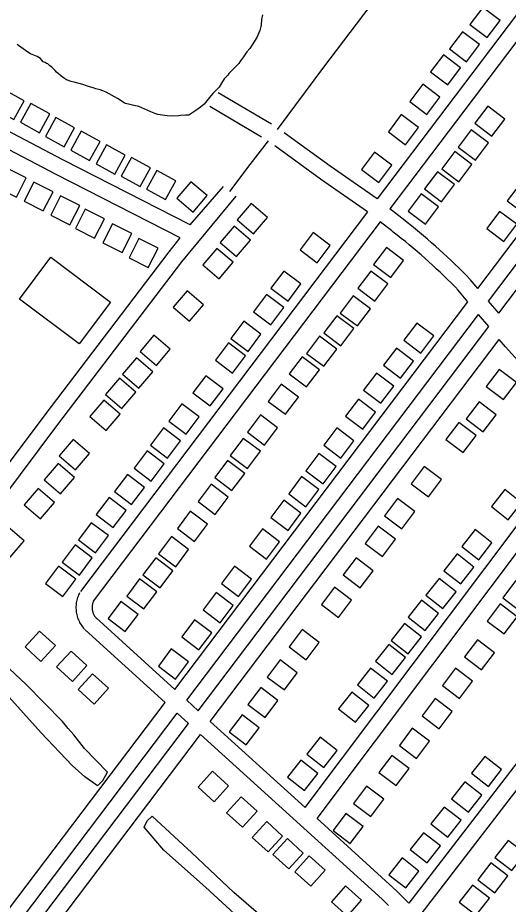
# Model space of a CAD drawing. Extents: x 3704301 to 3742427, y 506229 to 532009.
# Drawn here: x 3727752 to 3728665, y 524804 to 526453 of the extents above; entities that cross this region are included whole.
import ezdxf

# ---------------------------------------------------------------- set-up
doc = ezdxf.new("R2010")
doc.units = 0
for name, color, linetype in [('V-BLDG-OTLN', 7, 'Continuous'), ('V-ROAD-CNTR', 7, 'Continuous'), ('V-SITE-VEGE', 7, 'Continuous'), ('V-TOPO-SHOR', 7, 'Continuous')]:
    doc.layers.add(name, color=color, linetype=linetype)

msp = doc.modelspace()

# ---------------------------------------------------------------- linework, layer by layer
at = {"layer": 'V-BLDG-OTLN'}
for points in [[(3728625.3, 526416.4), (3728649.4, 526448.3), (3728617.5, 526472.4), (3728593.4, 526440.5)], [(3728587.2, 526371.2), (3728611.4, 526403.1), (3728579.5, 526427.2), (3728555.3, 526395.3)], [(3728552, 526328.1), (3728576.1, 526360), (3728544.2, 526384.1), (3728520.1, 526352.2)], [(3728513.4, 526273.3), (3728537.5, 526305.2), (3728505.6, 526329.4), (3728481.5, 526297.5)], [(3727709.6, 526283), (3727744.6, 526263.7), (3727763.9, 526298.8), (3727728.9, 526318)], [(3727757.1, 526258.6), (3727792.2, 526239.3), (3727811.4, 526274.3), (3727776.4, 526293.6)], [(3728626.5, 526288.6), (3728602.4, 526256.7), (3728634.3, 526232.6), (3728658.4, 526264.5)], [(3728473.5, 526216.9), (3728497.6, 526248.8), (3728465.7, 526273), (3728441.6, 526241.1)], [(3727803.5, 526232.4), (3727838.5, 526213.1), (3727857.8, 526248.2), (3727822.7, 526267.5)], [(3727850.8, 526206.9), (3727885.8, 526187.6), (3727905.1, 526222.7), (3727870, 526241.9)], [(3728595.8, 526244.3), (3728571.6, 526212.4), (3728603.5, 526188.3), (3728627.7, 526220.2)], [(3727897.7, 526181.5), (3727932.7, 526162.2), (3727952, 526197.3), (3727917, 526216.5)], [(3727944.6, 526158.2), (3727979.7, 526138.9), (3727998.9, 526174), (3727963.9, 526193.3)], [(3728423.7, 526146.8), (3728447.8, 526178.7), (3728415.9, 526202.9), (3728391.8, 526171)], [(3728565.1, 526204.2), (3728541, 526172.2), (3728572.9, 526148.1), (3728597, 526180)], [(3727767.6, 526155.2), (3727731.9, 526173.3), (3727713.8, 526137.6), (3727749.5, 526119.5)], [(3727991.7, 526134.1), (3728026.8, 526114.9), (3728046, 526149.9), (3728011, 526169.2)], [(3728532.7, 526166.7), (3728508.6, 526134.8), (3728540.5, 526110.7), (3728564.6, 526142.6)], [(3727817.6, 526129.3), (3727781.9, 526147.4), (3727763.8, 526111.8), (3727799.5, 526093.7)], [(3728047.9, 526117.6), (3728078.4, 526091.7), (3728104.3, 526122.2), (3728073.8, 526148.1)], [(3728694.7, 526088.3), (3728718.8, 526120.2), (3728686.9, 526144.3), (3728662.8, 526112.4)], [(3728502.7, 526125.4), (3728478.6, 526093.5), (3728510.5, 526069.3), (3728534.6, 526101.2)], [(3727867.3, 526103.7), (3727831.6, 526121.8), (3727813.5, 526086.1), (3727849.2, 526068)], [(3728186, 526107.4), (3728160, 526077), (3728190.4, 526051), (3728216.4, 526081.4)], [(3727913.2, 526078.9), (3727877.6, 526097), (3727859.5, 526061.3), (3727895.1, 526043.2)], [(3728656.4, 526036.9), (3728680.5, 526068.8), (3728648.6, 526092.9), (3728624.5, 526061)], [(3727964.2, 526051.8), (3727928.5, 526069.9), (3727910.4, 526034.2), (3727946.1, 526016.1)], [(3728154.9, 526065.6), (3728128.9, 526035.2), (3728159.3, 526009.2), (3728185.3, 526039.6)], [(3728013, 526024.2), (3727977.4, 526042.3), (3727959.2, 526006.6), (3727994.9, 525988.5)], [(3728309.3, 525997.3), (3728333.4, 526029.2), (3728301.5, 526053.3), (3728277.4, 526021.4)], [(3728122.4, 526024.1), (3728096.4, 525993.7), (3728126.8, 525967.7), (3728152.8, 525998.1)], [(3728438.1, 526025.9), (3728414, 525994), (3728445.9, 525969.9), (3728470, 526001.8)], [(3727813.8, 526007.4), (3727924.4, 525924), (3727866, 525846.4), (3727755.3, 525929.7)], [(3728254.9, 525925.9), (3728279, 525957.8), (3728247.1, 525981.9), (3728223, 525950)], [(3728408.9, 525981.9), (3728384.8, 525950), (3728416.7, 525925.9), (3728440.8, 525957.8)], [(3728067, 525945.3), (3728041, 525914.9), (3728071.4, 525888.9), (3728097.4, 525919.3)], [(3728222.7, 525882.1), (3728246.9, 525914), (3728215, 525938.1), (3728190.8, 525906.2)], [(3728376.2, 525935.7), (3728352, 525903.8), (3728383.9, 525879.7), (3728408.1, 525911.6)], [(3728345.5, 525898.8), (3728321.4, 525866.9), (3728353.3, 525842.8), (3728377.4, 525874.7)], [(3728180.5, 525832.4), (3728204.6, 525864.3), (3728172.7, 525888.4), (3728148.6, 525856.5)], [(3728502.1, 525829.2), (3728526.2, 525861.1), (3728494.3, 525885.2), (3728470.2, 525853.3)], [(3728005.5, 525862.6), (3727979.5, 525832.2), (3728009.9, 525806.2), (3728035.9, 525836.6)], [(3728313.5, 525860.7), (3728289.4, 525828.8), (3728321.3, 525804.7), (3728345.4, 525836.6)], [(3728151.8, 525792.1), (3728175.9, 525824), (3728144, 525848.1), (3728119.9, 525816.2)], [(3728464.3, 525782.6), (3728488.5, 525814.5), (3728456.6, 525838.7), (3728432.4, 525806.8)], [(3727972.9, 525820.3), (3727946.9, 525789.9), (3727977.3, 525763.9), (3728003.3, 525794.3)], [(3728281.4, 525822.3), (3728257.2, 525790.4), (3728289.1, 525766.2), (3728313.3, 525798.1)], [(3728647.8, 525798.7), (3728623.7, 525766.8), (3728655.6, 525742.7), (3728679.7, 525774.6)], [(3727941.3, 525782.4), (3727915.3, 525752), (3727945.7, 525726), (3727971.7, 525756.4)], [(3728109.8, 525731.1), (3728133.9, 525763), (3728102, 525787.1), (3728077.9, 525755.2)], [(3728427.3, 525736.1), (3728451.5, 525768), (3728419.6, 525792.1), (3728395.4, 525760.2)], [(3728242.4, 525771.4), (3728218.2, 525739.5), (3728250.2, 525715.4), (3728274.3, 525747.3)], [(3728393.8, 525687.5), (3728417.9, 525719.4), (3728386, 525743.5), (3728361.9, 525711.6)], [(3727912.3, 525741.7), (3727886.3, 525711.3), (3727916.7, 525685.3), (3727942.7, 525715.7)], [(3728065.3, 525678.6), (3728089.4, 525710.5), (3728057.5, 525734.6), (3728033.4, 525702.7)], [(3728610.4, 525738.7), (3728586.2, 525706.8), (3728618.1, 525682.6), (3728642.3, 525714.5)], [(3728203.4, 525714.2), (3728179.3, 525682.3), (3728211.2, 525658.2), (3728235.3, 525690.1)], [(3728572.9, 525700.3), (3728548.8, 525668.4), (3728580.7, 525644.2), (3728604.8, 525676.1)], [(3728030.6, 525634), (3728054.8, 525665.9), (3728022.9, 525690), (3727998.7, 525658.1)], [(3728353.3, 525634), (3728377.4, 525665.9), (3728345.5, 525690), (3728321.4, 525658.1)], [(3727854.9, 525668.3), (3727828.9, 525637.9), (3727859.3, 525611.9), (3727885.3, 525642.3)], [(3728171.6, 525670.6), (3728147.5, 525638.7), (3728179.4, 525614.6), (3728203.5, 525646.5)], [(3728000.2, 525591.2), (3728024.4, 525623.1), (3727992.5, 525647.3), (3727968.3, 525615.4)], [(3728142.5, 525629.7), (3728118.4, 525597.8), (3728150.3, 525573.6), (3728174.4, 525605.5)], [(3728320.1, 525586.3), (3728344.2, 525618.2), (3728312.3, 525642.3), (3728288.2, 525610.4)], [(3727827.2, 525624), (3727801.2, 525593.6), (3727831.6, 525567.6), (3727857.6, 525598)], [(3728508.4, 525618.2), (3728484.2, 525586.3), (3728516.1, 525562.1), (3728540.3, 525594.1)], [(3727963.7, 525547.6), (3727987.9, 525579.5), (3727956, 525603.6), (3727931.8, 525571.7)], [(3728288, 525543.4), (3728312.1, 525575.3), (3728280.2, 525599.5), (3728256.1, 525567.6)], [(3728111.8, 525585.1), (3728087.7, 525553.2), (3728119.6, 525529.1), (3728143.7, 525561)], [(3727789.7, 525577.6), (3727763.7, 525547.2), (3727794.1, 525521.2), (3727820.1, 525551.6)], [(3728664.8, 525519.3), (3728689.6, 525550.8), (3728658.1, 525575.5), (3728633.4, 525544)], [(3727929.8, 525504.8), (3727953.9, 525536.7), (3727922, 525560.8), (3727897.9, 525528.9)], [(3728254.9, 525499.3), (3728279, 525531.2), (3728247.1, 525555.4), (3728223, 525523.5)], [(3728458.8, 525558.6), (3728434.7, 525526.7), (3728466.6, 525502.6), (3728490.7, 525534.5)], [(3728073.1, 525535), (3728049, 525503.1), (3728080.9, 525479), (3728105, 525510.9)], [(3727896.7, 525457.7), (3727920.8, 525489.6), (3727888.9, 525513.7), (3727864.8, 525481.8)], [(3727733.5, 525506), (3727707.5, 525475.6), (3727737.9, 525449.6), (3727763.9, 525480)], [(3728214.9, 525446.1), (3728239, 525478), (3728207.1, 525502.1), (3728183, 525470.2)], [(3728422.7, 525507.1), (3728398.6, 525475.2), (3728430.5, 525451.1), (3728454.6, 525483)], [(3728609.7, 525444.6), (3728634.4, 525476), (3728603, 525500.8), (3728578.2, 525469.3)], [(3728038.1, 525487.9), (3728014, 525456), (3728045.9, 525431.8), (3728070, 525463.7)], [(3727866.6, 525416.4), (3727890.7, 525448.3), (3727858.8, 525472.4), (3727834.7, 525440.5)], [(3728008.9, 525448.5), (3727984.8, 525416.6), (3728016.7, 525392.5), (3728040.8, 525424.4)], [(3728381.6, 525448.6), (3728357.4, 525416.6), (3728389.4, 525392.5), (3728413.5, 525424.4)], [(3728576.2, 525399.7), (3728600.9, 525431.2), (3728569.4, 525455.9), (3728544.7, 525424.4)], [(3727835.8, 525376.7), (3727859.9, 525408.6), (3727828, 525432.7), (3727803.9, 525400.8)], [(3728162.9, 525376.7), (3728187.1, 525408.7), (3728155.2, 525432.8), (3728131, 525400.9)], [(3727978.8, 525409.2), (3727954.7, 525377.3), (3727986.6, 525353.2), (3728010.7, 525385.1)], [(3728542.8, 525353.9), (3728567.5, 525385.3), (3728536.1, 525410), (3728511.3, 525378.6)], [(3728678.4, 525405.7), (3728654.3, 525373.8), (3728686.2, 525349.7), (3728710.3, 525381.6)], [(3728128.9, 525327.6), (3728153, 525359.5), (3728121.1, 525383.7), (3728097, 525351.8)], [(3728341.1, 525393.5), (3728317, 525361.6), (3728348.9, 525337.4), (3728373, 525369.3)], [(3727944.1, 525367.3), (3727920, 525335.4), (3727951.9, 525311.3), (3727976, 525343.2)], [(3728509.9, 525313.1), (3728534.6, 525344.6), (3728503.1, 525369.3), (3728478.4, 525337.8)], [(3728649.4, 525362.7), (3728625.3, 525330.8), (3728657.2, 525306.7), (3728681.3, 525338.6)], [(3728088.9, 525277), (3728113, 525308.9), (3728081.1, 525333.1), (3728057, 525301.2)], [(3728281, 525314.9), (3728256.9, 525283), (3728288.8, 525258.9), (3728312.9, 525290.8)], [(3728478.5, 525270), (3728503.2, 525301.4), (3728471.7, 525326.1), (3728447, 525294.7)], [(3727822, 525285.3), (3727792.4, 525312.1), (3727765.5, 525282.5), (3727795.1, 525255.6)], [(3728448.9, 525231.2), (3728473.6, 525262.7), (3728442.2, 525287.4), (3728417.4, 525255.9)], [(3728607.2, 525295.8), (3728583.1, 525263.9), (3728615, 525239.8), (3728639.1, 525271.7)], [(3727880.7, 525248.1), (3727851.1, 525274.9), (3727824.2, 525245.3), (3727853.8, 525218.4)], [(3728045.5, 525222.9), (3728069.6, 525254.8), (3728037.7, 525278.9), (3728013.6, 525247)], [(3728240.3, 525258.5), (3728216.2, 525226.6), (3728248.1, 525202.5), (3728272.2, 525234.4)], [(3727920.8, 525205.9), (3727891.2, 525232.8), (3727864.3, 525203.1), (3727893.9, 525176.3)], [(3728415.4, 525187.3), (3728440.1, 525218.7), (3728408.6, 525243.4), (3728383.9, 525212)], [(3728566.2, 525242.8), (3728542.1, 525210.9), (3728574, 525186.8), (3728598.1, 525218.7)], [(3728204.3, 525207.3), (3728180.1, 525175.4), (3728212.1, 525151.3), (3728236.2, 525183.2)], [(3728380.4, 525142.5), (3728405.1, 525173.9), (3728373.6, 525198.6), (3728348.9, 525167.2)], [(3728528.7, 525186.5), (3728504.5, 525154.6), (3728536.4, 525130.5), (3728560.6, 525162.4)], [(3728169.4, 525156.5), (3728145.3, 525124.6), (3728177.2, 525100.5), (3728201.3, 525132.4)], [(3728486.1, 525131.3), (3728462, 525099.4), (3728493.9, 525075.3), (3728518, 525107.2)], [(3728321.5, 525058.3), (3728346.2, 525089.7), (3728314.8, 525114.5), (3728290.1, 525083)], [(3728285.5, 525015.7), (3728310.2, 525047.2), (3728278.7, 525071.9), (3728254, 525040.4)], [(3728448.2, 525080.8), (3728424, 525048.9), (3728455.9, 525024.8), (3728480.1, 525056.7)], [(3728627.6, 525022.8), (3728652.3, 525054.3), (3728620.8, 525079), (3728596.1, 525047.5)], [(3728144.1, 525024.4), (3728114.4, 525051.2), (3728087.6, 525021.6), (3728117.2, 524994.7)], [(3728401.2, 525023.4), (3728377, 524991.5), (3728409, 524967.4), (3728433.1, 524999.3)], [(3728590.6, 524975.4), (3728615.3, 525006.9), (3728583.8, 525031.6), (3728559.1, 525000.2)], [(3728197.2, 524976.8), (3728167.6, 525003.6), (3728140.7, 524974), (3728170.4, 524947.1)], [(3728552.2, 524928.6), (3728576.9, 524960.1), (3728545.5, 524984.8), (3728520.8, 524953.4)], [(3728362.7, 524972.9), (3728338.6, 524941), (3728370.5, 524916.8), (3728394.6, 524948.7)], [(3728244.8, 524930.8), (3728215.2, 524957.7), (3728188.3, 524928.1), (3728217.9, 524901.2)], [(3728513.9, 524880.9), (3728538.6, 524912.3), (3728507.1, 524937), (3728482.4, 524905.6)], [(3728283.3, 524899.2), (3728253.7, 524926.1), (3728226.8, 524896.5), (3728256.5, 524869.6)], [(3728664.3, 524922.8), (3728639.9, 524891.1), (3728671.6, 524866.7), (3728696, 524898.4)], [(3728324, 524867.2), (3728294.4, 524894.1), (3728267.5, 524864.4), (3728297.1, 524837.6)], [(3728473.8, 524834.2), (3728498.5, 524865.7), (3728467.1, 524890.4), (3728442.4, 524858.9)], [(3728632.4, 524881), (3728608, 524849.3), (3728639.7, 524824.9), (3728664.1, 524856.5)], [(3728391.9, 524811.4), (3728362.1, 524838.1), (3728335.5, 524808.3), (3728365.3, 524781.6)], [(3728597.9, 524839.6), (3728573.5, 524807.9), (3728605.1, 524783.5), (3728629.6, 524815.2)]]:
    msp.add_lwpolyline(points, close=True, dxfattribs=at)
at = {"layer": 'V-ROAD-CNTR'}
for p, q in [((3728224.1, 526255.1), (3728124.7, 526313.6)), ((3728205.5, 526231.2), (3728109.5, 526287.8)), ((3728333, 526177.3), (3728248, 526239.3)), ((3728315.3, 526153.1), (3728230.4, 526215.1))]:
    msp.add_line(p, q, dxfattribs=at)
for points in [[(3728235.4, 526245.5), (3728321.7, 526361.4), (3728382, 526441.4), (3728477.7, 526567.7), (3728578.5, 526702), (3728627.9, 526766.9)], [(3728809.7, 526630.3), (3728420.9, 526116.1)], [(3728833.7, 526612.3), (3728444.5, 526097.6)], [(3728072.9, 526067.9), (3727837.4, 526188.2), (3727562.9, 526332), (3727290.9, 526475.1)], [(3728608.3, 525949.2), (3729009.8, 526480.2)], [(3728628.1, 525925.7), (3729033.8, 526462.2)], [(3727278.5, 526447.7), (3727203.8, 526282.1), (3727093.6, 526054.2), (3727000.8, 525840.4), (3727203.2, 525733.7), (3727512.4, 525568.2), (3727641.6, 525500), (3727802.8, 525714.6), (3728033.5, 526017.6), (3728054, 526043.9)], [(3728054, 526043.9), (3727823.6, 526161.5), (3727548.9, 526305.4), (3727278.5, 526447.7)], [(3728647.1, 525903.3), (3729056.2, 526444.2)], [(3728146.7, 526130), (3728184.5, 526180.3), (3728218.8, 526223.9)], [(3728420.9, 526116.1), (3728333, 526177.3)], [(3728402.8, 526092.2), (3728315.3, 526153.1)], [(3728072.9, 526067.9), (3728134.7, 526139)], [(3727344.9, 525623.8), (3727498.3, 525541.7), (3727650.3, 525461.5), (3727826.7, 525696.5), (3728057.3, 525999.3), (3728158.7, 526121)], [(3728402.8, 526092.2), (3727868.6, 525385.7)], [(3728466.6, 526080.2), (3728444.5, 526097.6)], [(3728426.4, 526073.6), (3727892.6, 525367.7)], [(3728448, 526056.6), (3728426.4, 526073.6)], [(3728593.2, 525967), (3728586.4, 525974), (3728579.5, 525980.9), (3728572.5, 525987.8), (3728565.5, 525994.7), (3728558.4, 526001.4), (3728551.2, 526008.2), (3728544, 526014.8), (3728536.8, 526021.5), (3728529.5, 526028), (3728522.1, 526034.5), (3728514.7, 526040.9), (3728507.2, 526047.3), (3728499.7, 526053.6), (3728492.1, 526059.8), (3728484.5, 526066), (3728476.8, 526072.1), (3728469.1, 526078.2), (3728466.5, 526080.2)], [(3728571.8, 525946), (3728565, 525952.9), (3728558.3, 525959.7), (3728551.5, 525966.4), (3728544.6, 525973.1), (3728537.7, 525979.7), (3728530.8, 525986.3), (3728523.7, 525992.8), (3728516.7, 525999.2), (3728509.5, 526005.6), (3728502.4, 526011.9), (3728495.1, 526018.2), (3728487.9, 526024.4), (3728480.5, 526030.5), (3728473.2, 526036.6), (3728465.7, 526042.6), (3728458.2, 526048.6), (3728450.7, 526054.5), (3728448.1, 526056.5)], [(3728608.3, 525949.2), (3728594, 525966.2)], [(3728589.7, 525924.7), (3728571, 525946.8)], [(3728647.1, 525903.3), (3728628.1, 525925.7)], [(3728044.3, 525203.5), (3728589.7, 525924.7)], [(3728066.6, 525183.3), (3728609.6, 525901.2)], [(3728628.5, 525878.8), (3728609.6, 525901.2)], [(3728087.9, 525164), (3728628.5, 525878.8)], [(3728110.2, 525143.7), (3728647.9, 525854.7)], [(3728794, 525716), (3728787.4, 525721), (3728780.8, 525726.1), (3728774.2, 525731.3), (3728767.7, 525736.5), (3728761.2, 525741.8), (3728754.8, 525747.2), (3728748.4, 525752.6), (3728742.1, 525758), (3728735.9, 525763.6), (3728729.7, 525769.2), (3728723.5, 525774.9), (3728717.4, 525780.6), (3728711.4, 525786.4), (3728705.4, 525792.2), (3728699.5, 525798.1), (3728693.6, 525804), (3728687.8, 525810), (3728682.1, 525816.1), (3728676.4, 525822.2), (3728670.8, 525828.4), (3728665.2, 525834.6), (3728659.7, 525840.9), (3728647.9, 525854.7)], [(3728286.5, 524983.8), (3728821.9, 525695.8)], [(3728308.8, 524963.6), (3728846.3, 525678.4)], [(3729049.2, 525545.3), (3728479.7, 524805.8)], [(3729075.1, 525529.7), (3728502.1, 524785.6)], [(3727867.2, 525383.5), (3727866.2, 525381.6), (3727865.2, 525379.3), (3727864.2, 525377), (3727863.4, 525374.6), (3727862.6, 525372.2), (3727862, 525369.8), (3727861.5, 525367.3), (3727861, 525364.8), (3727860.7, 525362.3), (3727860.5, 525359.8), (3727860.3, 525357.3), (3727860.3, 525354.8), (3727860.4, 525352.3), (3727860.6, 525349.8), (3727861, 525347.3), (3727861.4, 525344.8), (3727861.9, 525342.3), (3727862.5, 525339.9), (3727863.3, 525337.5), (3727864.1, 525335.1), (3727865, 525332.8), (3727866.1, 525330.5), (3727867.2, 525328.2), (3727868.4, 525326), (3727869.7, 525323.9), (3727871.1, 525321.8), (3727872.6, 525319.8), (3727874.2, 525317.8), (3727875.8, 525316), (3727876.5, 525315.2)], [(3727894, 525369.9), (3727893.2, 525368.5), (3727892.7, 525367.4), (3727892.3, 525366.2), (3727891.8, 525365.1), (3727891.5, 525363.9), (3727891.2, 525362.7), (3727890.9, 525361.5), (3727890.7, 525360.3), (3727890.5, 525359), (3727890.4, 525357.8), (3727890.3, 525356.6), (3727890.3, 525355.3), (3727890.4, 525354.1), (3727890.5, 525352.9), (3727890.6, 525351.6), (3727890.8, 525350.4), (3727891.1, 525349.2), (3727891.4, 525348), (3727891.8, 525346.8), (3727892.2, 525345.7), (3727892.6, 525344.5), (3727893.1, 525343.4), (3727893.7, 525342.3), (3727894.3, 525341.2), (3727895, 525340.1), (3727895.6, 525339.1), (3727896.4, 525338.1), (3727897.2, 525337.2), (3727898, 525336.2), (3727898.4, 525335.7)], [(3727897.6, 525336.6), (3728044.3, 525203.5)], [(3727877.4, 525314.4), (3728026.1, 525179.5)], [(3728066.6, 525183.3), (3728087.9, 525164)], [(3727734.7, 524794.2), (3728026.1, 525179.5)], [(3727758.7, 524776.1), (3728048.4, 525159.2)], [(3728048.4, 525159.2), (3728069.7, 525139.9)], [(3727781.5, 524758.8), (3728069.7, 525139.9)], [(3728110.2, 525143.7), (3728286.5, 524983.8)], [(3727805.4, 524740.7), (3728092, 525119.7)], [(3728092, 525119.7), (3728430.1, 524813.1)], [(3728308.8, 524963.6), (3728450.2, 524835.3)], [(3728450.8, 524834.7), (3728456.8, 524828.7), (3728479.7, 524805.8)], [(3728429.4, 524813.7), (3728435.5, 524807.6), (3728441.6, 524801.5)]]:
    msp.add_lwpolyline(points, dxfattribs=at)
at = {"layer": 'V-SITE-VEGE'}
for points in [[(3728207.3, 526458.5), (3728205.5, 526449.8), (3728204.7, 526440.1), (3728204.1, 526436.8), (3728202.4, 526429.2), (3728196.7, 526416.3), (3728183.8, 526395.9), (3728178.2, 526389.5), (3728172.1, 526380.3), (3728166.5, 526372.8), (3728163.2, 526368), (3728150.4, 526355.2), (3728144.9, 526349.3), (3728142.6, 526346.1), (3728136, 526339.2), (3728130.9, 526331.6), (3728126.5, 526324.1), (3728114.8, 526312.4), (3728111.5, 526307.6), (3728098.7, 526292.6), (3728092.1, 526286.7), (3728083.2, 526280.4), (3728070.6, 526271.9), (3728064.1, 526272), (3728054.8, 526271.1), (3728051, 526270.6), (3728038.5, 526269.8), (3728029.8, 526270.5), (3728012.4, 526273), (3728009.2, 526274.1), (3727999.5, 526278.1), (3727977.4, 526287.8), (3727970.9, 526289), (3727952.5, 526293.7), (3727950.3, 526294.8), (3727937.4, 526302.7), (3727916.5, 526314.5), (3727910, 526317.3), (3727905.1, 526319), (3727897, 526320.8), (3727894.3, 526321.9), (3727883.5, 526324.9), (3727879.7, 526326.6), (3727873.2, 526328.9), (3727857, 526333), (3727851.1, 526334.7), (3727842.4, 526337.6), (3727838.7, 526340.4), (3727834.4, 526343.2), (3727824.2, 526352.1), (3727821.5, 526354.8)], [(3727821.5, 526354.8), (3727815.7, 526360.9), (3727810.8, 526364.3), (3727808.2, 526367.1), (3727805.5, 526368.2), (3727803.3, 526369.9), (3727799.5, 526371), (3727794.5, 526377.1), (3727787.9, 526380.8), (3727775.9, 526386.1), (3727770.5, 526388.8), (3727753.4, 526401.6), (3727750.7, 526403.2)]]:
    msp.add_lwpolyline(points, dxfattribs=at)
at = {"layer": 'V-TOPO-SHOR'}
for points in [[(3727900.5, 525024.3), (3727910.5, 525034.3), (3727919, 525049.5), (3727876, 525093.6), (3727856.5, 525118.9), (3727846.1, 525131.1), (3727835.2, 525143.9), (3727766.8, 525213.1), (3727695.8, 525279.8), (3727685.8, 525288.1), (3727680, 525293.1), (3727671.1, 525298.6), (3727662.4, 525303), (3727651.9, 525308.4), (3727584.7, 525340.6), (3727497.9, 525377.7), (3727423.3, 525409.5), (3727328.7, 525447.9), (3727276.7, 525467.8), (3727270.1, 525456.6), (3727265.5, 525443.2)], [(3727900.5, 525024.3), (3727877, 525040.9), (3727853.4, 525062.1), (3727795.5, 525122.5), (3727730, 525196), (3727669.8, 525260.8), (3727658.5, 525271.3), (3727648.5, 525278.4), (3727637.8, 525285.7), (3727620.6, 525296.6), (3727578.7, 525315.2), (3727460.6, 525359.4), (3727348.1, 525406.9), (3727265.5, 525443.2)], [(3728171, 524772.1), (3728101.3, 524835.9), (3728023.8, 524904.7), (3727987, 524947.2), (3727992.6, 524959.1), (3728002.4, 524967.7)], [(3728231.9, 524758.2), (3728153.8, 524825.9), (3728075.7, 524899.8), (3728002.4, 524967.7)]]:
    msp.add_lwpolyline(points, dxfattribs=at)

doc.saveas('drawing.dxf')
